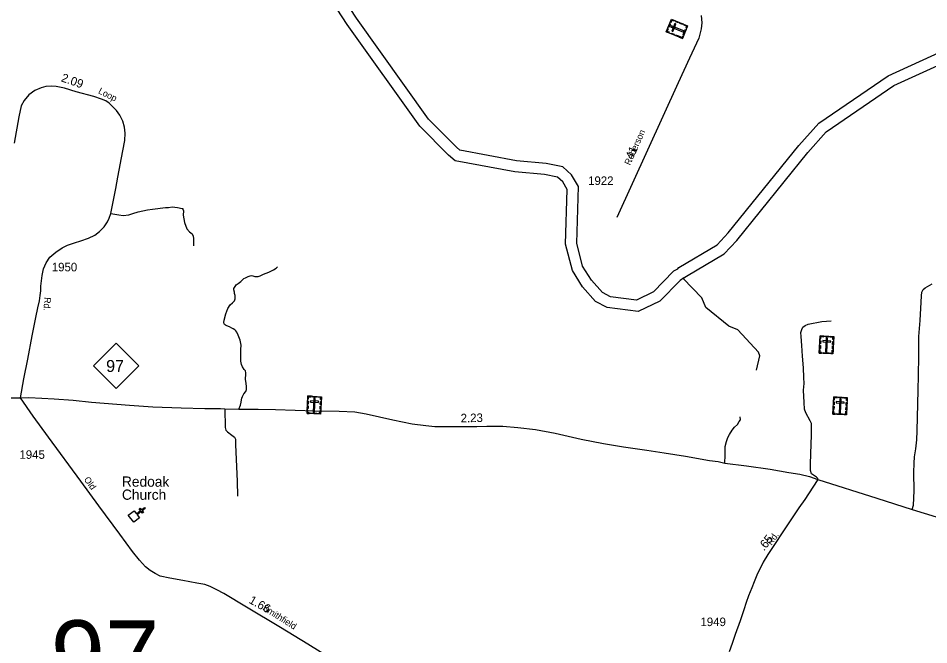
# Model space of a CAD drawing. Extents: x 2220236 to 2384410, y 720751 to 894131.
# Drawn here: x 2273033 to 2286339, y 767570 to 776734 of the extents above; entities that cross this region are included whole.
import ezdxf

# ---------------------------------------------------------------- set-up
doc = ezdxf.new("R2010")
doc.units = 0
doc.layers.add('Default', color=7, linetype='Continuous')

msp = doc.modelspace()

# ---------------------------------------------------------------- linework, layer by layer
at = {"layer": 'Default'}
for points in [[(2279437, 774846), (2279026, 775259), (2277975, 776733), (2277552, 777389), (2277510, 777541), (2277473, 777625), (2277319, 777915), (2277282, 777945), (2277244, 778046), (2276905, 778626), (2276665, 778860), (2276422, 779021), (2275796, 779200), (2274584, 779703), (2274243, 779811), (2273839, 779895), (2273347, 779811), (2273081, 779683), (2272595, 779312)], [(2279321, 774730), (2278900, 775153), (2277839, 776641), (2277400, 777321), (2277355, 777486), (2277325, 777554), (2277190, 777808), (2277144, 777845), (2277096, 777976), (2276775, 778524), (2276561, 778732), (2276352, 778870), (2275742, 779044), (2274528, 779549), (2274201, 779652), (2273836, 779728), (2273397, 779653), (2273167, 779543), (2272709, 779192)], [(2283012, 776772), (2283022, 776666), (2283012, 776579), (2283000, 776520), (2282977, 776440), (2282843, 776149), (2282677, 775786)], [(2284441, 774874), (2284731, 775197), (2285747, 775891), (2287396, 776645), (2287925, 776730)], [(2284569, 774771), (2284840, 775073), (2285828, 775748), (2287444, 776487), (2287941, 776567)], [(2273882, 775658), (2273707, 775708), (2273586, 775736), (2273516, 775740), (2273437, 775733), (2273369, 775715), (2273275, 775677), (2273189, 775611), (2273120, 775530), (2273078, 775451), (2273043, 775290), (2272972, 774905)], [(2282677, 775786), (2281780, 773819)], [(2273066, 771180), (2273116, 771461), (2273175, 771748), (2273238, 772091), (2273292, 772359), (2273321, 772498), (2273342, 772602), (2273353, 772680), (2273362, 772747), (2273365, 772815), (2273383, 772973), (2273401, 773069), (2273443, 773157), (2273497, 773237), (2273581, 773311), (2273674, 773376), (2273753, 773414), (2273853, 773450), (2273949, 773479), (2274062, 773516), (2274152, 773560), (2274223, 773616), (2274290, 773681), (2274337, 773757), (2274360, 773811), (2274388, 773876), (2274461, 774245), (2274490, 774410), (2274560, 774792), (2274589, 774943), (2274594, 775050), (2274584, 775141), (2274563, 775229), (2274516, 775316), (2274467, 775383), (2274412, 775444), (2274362, 775489), (2274311, 775524), (2274250, 775549), (2274138, 775589), (2273882, 775658)], [(2281280, 773107), (2281195, 773445), (2281222, 774274), (2281118, 774445), (2280993, 774558), (2280749, 774611), (2280314, 774649), (2279488, 774803), (2279437, 774846)], [(2282665, 773065), (2282685, 773088), (2283244, 773420), (2283408, 773593), (2284441, 774874)], [(2281130, 773044), (2281031, 773427), (2281056, 774230), (2280990, 774339), (2280915, 774407), (2280725, 774448), (2280292, 774487), (2279416, 774650), (2279321, 774730)], [(2282761, 772938), (2282797, 772963), (2283348, 773290), (2283532, 773484), (2284569, 774771)], [(2274388, 773876), (2274505, 773857), (2274565, 773847), (2274648, 773856), (2274708, 773876), (2274787, 773901), (2274923, 773931), (2274997, 773939), (2275184, 773967), (2275228, 773967), (2275282, 773974), (2275359, 773965), (2275427, 773953), (2275437, 773949), (2275440, 773943), (2275446, 773917), (2275445, 773855), (2275463, 773746), (2275498, 773653), (2275534, 773611), (2275573, 773582), (2275588, 773546), (2275593, 773510), (2275594, 773405)], [(2276258, 771018), (2276283, 771074), (2276292, 771117), (2276295, 771154), (2276300, 771177), (2276311, 771203), (2276331, 771241), (2276357, 771277), (2276368, 771303), (2276368, 771343), (2276365, 771395), (2276353, 771451), (2276353, 771475), (2276358, 771511), (2276358, 771550), (2276353, 771578), (2276337, 771596), (2276311, 771635), (2276298, 771671), (2276287, 771718), (2276285, 771845), (2276288, 771888), (2276290, 771950), (2276277, 772025), (2276249, 772098), (2276226, 772140), (2276212, 772161), (2276199, 772176), (2276176, 772192), (2276153, 772202), (2276121, 772218), (2276081, 772235), (2276062, 772245), (2276049, 772256), (2276041, 772266), (2276039, 772282), (2276042, 772316), (2276065, 772409), (2276098, 772489), (2276132, 772540), (2276165, 772572), (2276191, 772601), (2276202, 772629), (2276205, 772652), (2276202, 772678), (2276194, 772706), (2276191, 772729), (2276184, 772763), (2276186, 772781), (2276191, 772794), (2276201, 772810), (2276220, 772835), (2276248, 772856), (2276287, 772884), (2276308, 772908), (2276329, 772928), (2276352, 772939), (2276391, 772958), (2276421, 772968), (2276440, 772970), (2276463, 772967), (2276492, 772958), (2276517, 772955), (2276541, 772957), (2276570, 772965), (2276616, 772988), (2276696, 773022), (2276764, 773056), (2276800, 773077), (2276821, 773099)], [(2282665, 773065), (2282610, 773032), (2282314, 772730), (2282067, 772612), (2281688, 772661), (2281572, 772723), (2281410, 772904), (2281280, 773107)], [(2282761, 772938), (2282708, 772897), (2282410, 772595), (2282094, 772443), (2281638, 772503), (2281470, 772591), (2281278, 772805), (2281130, 773044)], [(2283821, 771586), (2283869, 771795), (2283852, 771851), (2283549, 772176), (2283415, 772231), (2283080, 772504), (2283020, 772646), (2282748, 772928)], [(2286097, 769550), (2286117, 769613), (2286127, 769820), (2286118, 770088), (2286125, 770226), (2286132, 770318), (2286148, 770437), (2286162, 770568), (2286169, 770700), (2286174, 770899), (2286178, 771090), (2286183, 771298), (2286188, 771504), (2286193, 771797), (2286195, 772078), (2286214, 772314), (2286226, 772579), (2286233, 772675), (2286239, 772729), (2286255, 772767), (2286286, 772790), (2286319, 772809), (2286387, 772851)], [(2284719, 769987), (2284716, 770003), (2284698, 770022), (2284655, 770050), (2284624, 770073), (2284608, 770117), (2284611, 770212), (2284619, 770508), (2284624, 770633), (2284624, 770730), (2284624, 770772), (2284624, 770805), (2284607, 770847), (2284540, 770962), (2284524, 771018), (2284517, 771114), (2284509, 771294), (2284516, 771394), (2284513, 771480), (2284506, 771620), (2284494, 771793), (2284481, 771945), (2284476, 772081), (2284469, 772139), (2284481, 772183), (2284498, 772215), (2284530, 772241), (2284576, 772260), (2284774, 772296), (2284913, 772309)], [(2272121, 771162), (2272885, 771181), (2273066, 771180)], [(2273066, 771180), (2273188, 771186), (2273378, 771178), (2273557, 771165), (2273836, 771146), (2274106, 771121), (2274659, 771077), (2274999, 771051), (2275415, 771035), (2275760, 771028), (2275988, 771024), (2276050, 771022), (2276258, 771018), (2276539, 771014), (2276794, 771009), (2277365, 770993), (2277721, 770986), (2277954, 770975), (2278115, 770946), (2278505, 770862), (2278790, 770802), (2278989, 770776), (2279123, 770765), (2279395, 770763), (2279602, 770763), (2279732, 770765), (2279882, 770768), (2280112, 770768), (2280332, 770750), (2280591, 770718), (2280881, 770663), (2281258, 770577), (2281585, 770514), (2281879, 770467), (2282219, 770417), (2282470, 770380), (2282784, 770328), (2283135, 770268), (2283260, 770250), (2283357, 770229), (2283677, 770188), (2284022, 770141), (2284294, 770091), (2284456, 770065), (2284595, 770031), (2284719, 769987)], [(2277945, 767157), (2277264, 767580), (2276864, 767823), (2276370, 768121), (2276038, 768321), (2275936, 768376), (2275840, 768425), (2275759, 768453), (2275643, 768474), (2275437, 768513), (2275248, 768545), (2275108, 768576), (2275032, 768614), (2274963, 768658), (2274893, 768711), (2274806, 768809), (2274705, 768937), (2274518, 769186), (2274209, 769603), (2273947, 769961), (2273477, 770607), (2273251, 770916), (2273066, 771180)], [(2276050, 771022), (2276055, 770750), (2276067, 770710), (2276090, 770685), (2276155, 770637), (2276195, 770607), (2276207, 770580), (2276210, 770500), (2276217, 770280), (2276232, 769965), (2276235, 769745)], [(2283357, 770229), (2283365, 770343), (2283365, 770471), (2283381, 770544), (2283404, 770604), (2283428, 770646), (2283467, 770707), (2283501, 770754), (2283543, 770793), (2283569, 770835), (2283588, 770861), (2283582, 770906)], [(2284719, 769987), (2284644, 769874), (2284525, 769696), (2284442, 769574), (2284323, 769399), (2284208, 769222), (2284082, 769037), (2283988, 768890), (2283919, 768777), (2283827, 768589), (2283788, 768492), (2283753, 768404), (2283706, 768288), (2283672, 768188), (2283634, 768080), (2283581, 767922), (2283510, 767719), (2283465, 767591), (2283421, 767470)], [(2284719, 769987), (2285579, 769716), (2286097, 769550), (2286448, 769441), (2286829, 769308), (2287362, 769142), (2287570, 769072), (2288135, 768892), (2288394, 768809), (2289461, 768428), (2289685, 768344), (2289978, 768231), (2290325, 768095), (2290629, 767992), (2290758, 767950), (2290938, 767908), (2291170, 767873), (2291498, 767826), (2291724, 767791), (2291990, 767752), (2292265, 767711), (2292557, 767669)]]:
    msp.add_lwpolyline(points, dxfattribs=at)
for points in [[(2282503, 776534), (2282579, 776718), (2282814, 776622), (2282739, 776438)], [(2282531, 776603), (2282551, 776651), (2282562, 776646), (2282542, 776598)], [(2282619, 776702), (2282615, 776692), (2282585, 776704), (2282569, 776666), (2282559, 776670), (2282579, 776718)], [(2282582, 776546), (2282599, 776539), (2282644, 776648), (2282626, 776655)], [(2282682, 776664), (2282642, 776680), (2282646, 776691), (2282687, 776674)], [(2282743, 776639), (2282703, 776655), (2282707, 776666), (2282748, 776649)], [(2282544, 776518), (2282548, 776528), (2282518, 776540), (2282533, 776578), (2282523, 776582), (2282503, 776534)], [(2282572, 776624), (2282565, 776607), (2282752, 776530), (2282759, 776547)], [(2282612, 776490), (2282572, 776506), (2282576, 776517), (2282616, 776500)], [(2282750, 776495), (2282782, 776574), (2282793, 776570), (2282761, 776491)], [(2282802, 776591), (2282791, 776596), (2282800, 776616), (2282762, 776631), (2282766, 776642), (2282814, 776622)], [(2282674, 776464), (2282634, 776481), (2282639, 776491), (2282679, 776475)], [(2282752, 776468), (2282741, 776473), (2282733, 776452), (2282695, 776468), (2282691, 776457), (2282739, 776438)], [(2284751, 772089), (2284950, 772079), (2284938, 771825), (2284739, 771834)], [(2284746, 771971), (2284748, 772015), (2284759, 772014), (2284757, 771971)], [(2284749, 772045), (2284760, 772045), (2284762, 772077), (2284803, 772075), (2284803, 772086), (2284751, 772089)], [(2284789, 772019), (2284788, 772000), (2284905, 771994), (2284906, 772013)], [(2284825, 772085), (2284877, 772083), (2284876, 772071), (2284825, 772074)], [(2284859, 772054), (2284840, 772055), (2284830, 771853), (2284849, 771852)], [(2284948, 772036), (2284937, 772036), (2284938, 772069), (2284898, 772070), (2284898, 772082), (2284950, 772079)], [(2284933, 771963), (2284935, 772007), (2284947, 772006), (2284945, 771963)], [(2274131, 771650), (2274464, 771983), (2274797, 771650), (2274464, 771317)], [(2284772, 771833), (2284773, 771844), (2284751, 771845), (2284753, 771886), (2284741, 771886), (2284739, 771834)], [(2284742, 771904), (2284744, 771947), (2284756, 771947), (2284754, 771904)], [(2284905, 771826), (2284905, 771838), (2284927, 771837), (2284929, 771877), (2284940, 771877), (2284938, 771825)], [(2284930, 771898), (2284932, 771941), (2284943, 771940), (2284941, 771897)], [(2284797, 771843), (2284882, 771839), (2284881, 771828), (2284796, 771832)], [(2277265, 771209), (2277464, 771199), (2277452, 770945), (2277253, 770954)], [(2277263, 771165), (2277274, 771165), (2277276, 771197), (2277316, 771195), (2277317, 771206), (2277265, 771209)], [(2277339, 771205), (2277391, 771203), (2277390, 771191), (2277339, 771194)], [(2277462, 771156), (2277451, 771156), (2277452, 771189), (2277412, 771190), (2277412, 771202), (2277464, 771199)], [(2284949, 771197), (2285148, 771187), (2285136, 770933), (2284937, 770942)], [(2284947, 771153), (2284959, 771153), (2284960, 771185), (2285001, 771183), (2285001, 771194), (2284949, 771197)], [(2277256, 771024), (2277258, 771067), (2277270, 771067), (2277268, 771024)], [(2277260, 771091), (2277262, 771135), (2277273, 771134), (2277271, 771091)], [(2277303, 771139), (2277302, 771120), (2277419, 771114), (2277420, 771133)], [(2277373, 771174), (2277354, 771175), (2277344, 770973), (2277363, 770972)], [(2277444, 771018), (2277446, 771061), (2277457, 771060), (2277455, 771017)], [(2277447, 771083), (2277449, 771127), (2277461, 771126), (2277458, 771083)], [(2284944, 771079), (2284946, 771123), (2284957, 771122), (2284955, 771079)], [(2284987, 771127), (2284986, 771108), (2285103, 771102), (2285104, 771121)], [(2285023, 771193), (2285075, 771191), (2285074, 771179), (2285023, 771182)], [(2285057, 771162), (2285038, 771163), (2285028, 770960), (2285047, 770960)], [(2285146, 771144), (2285135, 771144), (2285136, 771176), (2285096, 771178), (2285096, 771190), (2285148, 771187)], [(2285131, 771071), (2285133, 771115), (2285145, 771114), (2285143, 771071)], [(2277286, 770953), (2277287, 770964), (2277265, 770965), (2277267, 771006), (2277255, 771006), (2277253, 770954)], [(2277311, 770963), (2277396, 770959), (2277395, 770948), (2277310, 770952)], [(2277419, 770946), (2277419, 770958), (2277441, 770957), (2277443, 770997), (2277454, 770997), (2277452, 770945)], [(2284970, 770941), (2284971, 770952), (2284949, 770953), (2284951, 770994), (2284940, 770994), (2284937, 770942)], [(2284940, 771012), (2284942, 771055), (2284954, 771055), (2284952, 771012)], [(2284995, 770951), (2285080, 770947), (2285079, 770936), (2284994, 770940)], [(2285103, 770934), (2285103, 770946), (2285125, 770945), (2285127, 770985), (2285138, 770985), (2285136, 770933)], [(2285128, 771005), (2285130, 771049), (2285141, 771048), (2285139, 771005)], [(2274725, 769530), (2274760, 769486), (2274820, 769532), (2274800, 769557), (2274813, 769567), (2274833, 769542), (2274880, 769579), (2274890, 769566), (2274842, 769529), (2274862, 769504), (2274849, 769494), (2274830, 769519), (2274770, 769473), (2274805, 769427), (2274721, 769362), (2274641, 769465)]]:
    msp.add_lwpolyline(points, close=True, dxfattribs=at)

# ---------------------------------------------------------------- texts
for s, height, rotation, p in [('2.09', 125, 340.8033, (2273651, 775813)), ('Loop', 95, 333.156, (2274194, 775639)), ('Roberson', 95, 65.6954, (2281972, 774576)), ('.41', 125, 65.4899, (2281993, 774616)), ('Rd.', 95, 266.1454, (2273416, 772656)), ('2.23', 125, 1.1465, (2279499, 770823)), ('Old', 95, 305.3621, (2273988, 769987)), ('Rd.', 95, 55.223, (2284040, 769018)), ('.65', 125, 51.868, (2283930, 768935)), ('1.66', 125, 330.4846, (2276393, 768189)), ('Smithfield', 95, 327.6315, (2276592, 768088))]:
    msp.add_text(s, height=height, rotation=rotation, dxfattribs=at).set_placement(p)
for s, height, p in [('1922', 125, (2281360, 774295)), ('1950', 125, (2273523, 773032)), ('97', 175, (2274318, 771560)), ('1945', 125, (2273051, 770290)), ('Redoak', 150, (2274549, 769882)), ('Church', 150, (2274549, 769691)), ('97', 1066.3, (2273510, 766862)), ('1949', 125, (2283002, 767844))]:
    msp.add_text(s, height=height, dxfattribs=at).set_placement(p)

doc.saveas('drawing.dxf')
